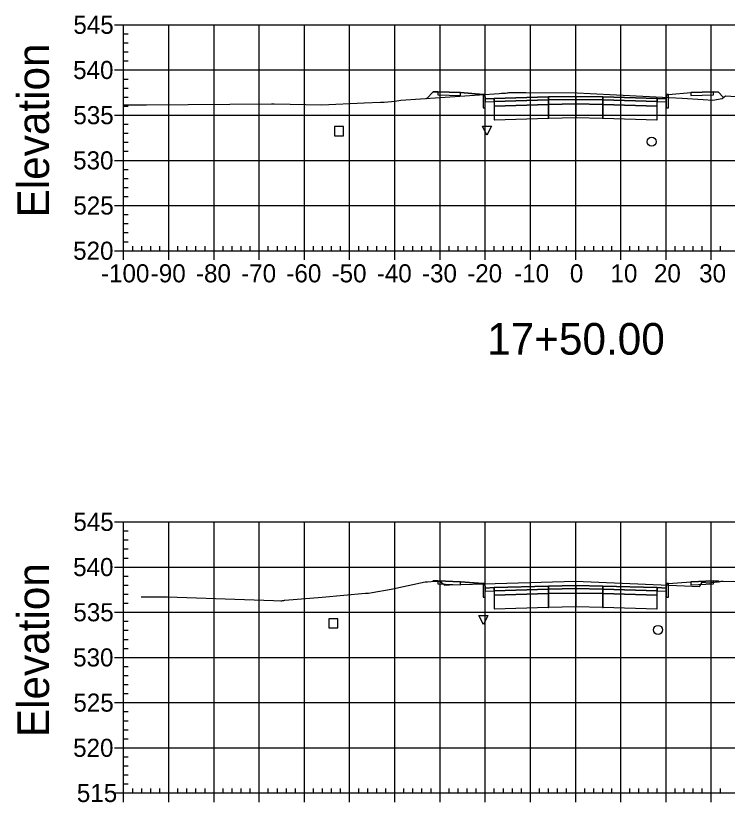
# Model space of a CAD drawing. Extents: x 704834 to 709892, y 372981 to 377533.
# Drawn here: x 706906 to 707063.4, y 377088.8 to 377262.8 of the extents above; entities that cross this region are included whole.
import ezdxf

# ---------------------------------------------------------------- set-up
doc = ezdxf.new("R2010")
doc.units = 0
for name, color, linetype in [('1', 7, 'Continuous'), ('10', 7, 'Continuous'), ('13', 7, 'Continuous'), ('14', 7, 'Continuous'), ('57', 7, 'Continuous'), ('60', 7, 'Continuous'), ('Default_Xsect', 7, 'Continuous'), ('Existing', 7, 'Continuous')]:
    doc.layers.add(name, color=color, linetype=linetype)

msp = doc.modelspace()

# ---------------------------------------------------------------- linework, layer by layer
for points in [[(706998.41, 377245.97), (706996.96, 377244.51)], [(706999.41, 377246.01), (706998.41, 377245.97)], [(707009.41, 377245.41), (707004.41, 377245.81)], [(707050.41, 377245.41), (707055.41, 377245.81)], [(707060.41, 377246.01), (707061.41, 377245.97)], [(707061.41, 377245.97), (707062.63, 377244.76)], [(706998.41, 377137.74), (706998.35, 377137.67)], [(706999.41, 377137.78), (706998.41, 377137.74)], [(707009.41, 377137.18), (707004.41, 377137.58)], [(707050.41, 377137.18), (707055.41, 377137.58)], [(707060.41, 377137.78), (707061.41, 377137.74)], [(707061.41, 377137.74), (707061.58, 377137.57)]]:
    msp.add_lwpolyline(points)
for points in [[(707004.41, 377245.81), (706999.41, 377246.01), (706999.41, 377245.34), (707004.41, 377245.14)], [(707055.41, 377245.14), (707060.41, 377245.34), (707060.41, 377246.01), (707055.41, 377245.81)], [(707009.91, 377244.41), (707009.83, 377245.41), (707009.41, 377245.41), (707009.41, 377242.41), (707009.91, 377242.41)], [(707011.91, 377244.49), (707009.91, 377244.41), (707009.91, 377243.74), (707011.91, 377243.82)], [(707023.91, 377244.85), (707011.91, 377244.49), (707011.91, 377243.82), (707023.91, 377244.18)], [(707023.91, 377244.18), (707011.91, 377243.82), (707011.91, 377242.82), (707023.91, 377243.18)], [(707023.86, 377244.13), (707023.96, 377244.13), (707023.96, 377244.23), (707023.86, 377244.23)], [(707029.91, 377244.97), (707023.91, 377244.85), (707023.91, 377244.18), (707029.91, 377244.3)], [(707029.91, 377244.3), (707023.91, 377244.18), (707023.91, 377243.18), (707029.91, 377243.3)], [(707029.86, 377244.25), (707029.96, 377244.25), (707029.96, 377244.35), (707029.86, 377244.35)], [(707029.91, 377244.3), (707035.91, 377244.18), (707035.91, 377244.85), (707029.91, 377244.97)], [(707029.91, 377243.3), (707035.91, 377243.18), (707035.91, 377244.18), (707029.91, 377244.3)], [(707035.86, 377244.13), (707035.96, 377244.13), (707035.96, 377244.23), (707035.86, 377244.23)], [(707035.91, 377244.18), (707047.91, 377243.82), (707047.91, 377244.49), (707035.91, 377244.85)], [(707035.91, 377243.18), (707047.91, 377242.82), (707047.91, 377243.82), (707035.91, 377244.18)], [(707047.91, 377243.82), (707049.91, 377243.74), (707049.91, 377244.41), (707047.91, 377244.49)], [(707049.91, 377242.41), (707050.41, 377242.41), (707050.41, 377245.41), (707050, 377245.41), (707049.91, 377244.41)], [(707011.86, 377242.77), (707011.96, 377242.77), (707011.96, 377242.87), (707011.86, 377242.87)], [(707023.91, 377243.18), (707011.91, 377242.82), (707011.91, 377239.82), (707023.91, 377240.18)], [(707023.86, 377243.13), (707023.96, 377243.13), (707023.96, 377243.23), (707023.86, 377243.23)], [(707029.91, 377243.3), (707023.91, 377243.18), (707023.91, 377240.18), (707029.91, 377240.3)], [(707029.86, 377243.25), (707029.96, 377243.25), (707029.96, 377243.35), (707029.86, 377243.35)], [(707029.91, 377240.3), (707035.91, 377240.18), (707035.91, 377243.18), (707029.91, 377243.3)], [(707035.86, 377243.13), (707035.96, 377243.13), (707035.96, 377243.23), (707035.86, 377243.23)], [(707035.91, 377240.18), (707047.91, 377239.82), (707047.91, 377242.82), (707035.91, 377243.18)], [(707047.86, 377242.77), (707047.96, 377242.77), (707047.96, 377242.87), (707047.86, 377242.87)], [(707023.86, 377240.13), (707023.96, 377240.13), (707023.96, 377240.23), (707023.86, 377240.23)], [(707029.86, 377240.25), (707029.96, 377240.25), (707029.96, 377240.35), (707029.86, 377240.35)], [(707035.86, 377240.13), (707035.96, 377240.13), (707035.96, 377240.23), (707035.86, 377240.23)], [(707011.86, 377239.77), (707011.96, 377239.77), (707011.96, 377239.87), (707011.86, 377239.87)], [(707047.86, 377239.77), (707047.96, 377239.77), (707047.96, 377239.87), (707047.86, 377239.87)], [(707004.41, 377137.58), (706999.41, 377137.78), (706999.41, 377137.11), (707004.41, 377136.91)], [(707055.41, 377136.91), (707060.41, 377137.11), (707060.41, 377137.78), (707055.41, 377137.58)], [(707009.91, 377136.18), (707009.83, 377137.18), (707009.41, 377137.18), (707009.41, 377134.18), (707009.91, 377134.18)], [(707011.91, 377136.26), (707009.91, 377136.18), (707009.91, 377135.51), (707011.91, 377135.59)], [(707023.91, 377136.62), (707011.91, 377136.26), (707011.91, 377135.59), (707023.91, 377135.95)], [(707023.91, 377135.95), (707011.91, 377135.59), (707011.91, 377134.59), (707023.91, 377134.95)], [(707023.86, 377135.9), (707023.96, 377135.9), (707023.96, 377136), (707023.86, 377136)], [(707029.91, 377136.74), (707023.91, 377136.62), (707023.91, 377135.95), (707029.91, 377136.07)], [(707029.91, 377136.07), (707023.91, 377135.95), (707023.91, 377134.95), (707029.91, 377135.07)], [(707029.86, 377136.02), (707029.96, 377136.02), (707029.96, 377136.12), (707029.86, 377136.12)], [(707029.91, 377136.07), (707035.91, 377135.95), (707035.91, 377136.62), (707029.91, 377136.74)], [(707029.91, 377135.07), (707035.91, 377134.95), (707035.91, 377135.95), (707029.91, 377136.07)], [(707035.86, 377135.9), (707035.96, 377135.9), (707035.96, 377136), (707035.86, 377136)], [(707035.91, 377135.95), (707047.91, 377135.59), (707047.91, 377136.26), (707035.91, 377136.62)], [(707035.91, 377134.95), (707047.91, 377134.59), (707047.91, 377135.59), (707035.91, 377135.95)], [(707047.91, 377135.59), (707049.91, 377135.51), (707049.91, 377136.18), (707047.91, 377136.26)], [(707049.91, 377134.18), (707050.41, 377134.18), (707050.41, 377137.18), (707050, 377137.18), (707049.91, 377136.18)], [(707011.86, 377134.54), (707011.96, 377134.54), (707011.96, 377134.64), (707011.86, 377134.64)], [(707023.91, 377134.95), (707011.91, 377134.59), (707011.91, 377131.59), (707023.91, 377131.95)], [(707023.86, 377134.9), (707023.96, 377134.9), (707023.96, 377135), (707023.86, 377135)], [(707029.91, 377135.07), (707023.91, 377134.95), (707023.91, 377131.95), (707029.91, 377132.07)], [(707029.86, 377135.02), (707029.96, 377135.02), (707029.96, 377135.12), (707029.86, 377135.12)], [(707029.91, 377132.07), (707035.91, 377131.95), (707035.91, 377134.95), (707029.91, 377135.07)], [(707035.86, 377134.9), (707035.96, 377134.9), (707035.96, 377135), (707035.86, 377135)], [(707035.91, 377131.95), (707047.91, 377131.59), (707047.91, 377134.59), (707035.91, 377134.95)], [(707047.86, 377134.54), (707047.96, 377134.54), (707047.96, 377134.64), (707047.86, 377134.64)], [(707011.86, 377131.54), (707011.96, 377131.54), (707011.96, 377131.64), (707011.86, 377131.64)], [(707023.86, 377131.9), (707023.96, 377131.9), (707023.96, 377132), (707023.86, 377132)], [(707029.86, 377132.02), (707029.96, 377132.02), (707029.96, 377132.12), (707029.86, 377132.12)], [(707035.86, 377131.9), (707035.96, 377131.9), (707035.96, 377132), (707035.86, 377132)], [(707047.86, 377131.54), (707047.96, 377131.54), (707047.96, 377131.64), (707047.86, 377131.64)]]:
    msp.add_lwpolyline(points, close=True)
at = {"layer": '1'}
for points in [[(707010.26, 377236.41), (707009.26, 377238.41), (707011.26, 377238.41)], [(707009.48, 377128.12), (707008.48, 377130.12), (707010.48, 377130.12)]]:
    msp.add_lwpolyline(points, close=True, dxfattribs=at)
at = {"layer": '10'}
for points in [[(706976.54, 377236.28), (706978.54, 377236.28), (706978.54, 377238.28), (706976.54, 377238.28)], [(706975.28, 377127.38), (706977.28, 377127.38), (706977.28, 377129.38), (706975.28, 377129.38)]]:
    msp.add_lwpolyline(points, close=True, dxfattribs=at)
at = {"layer": '13'}
for centre in [(707046.71, 377234.95), (707048.13, 377126.92)]:
    msp.add_circle(centre, 1, dxfattribs=at)
at = {"layer": '14'}
for points in [[(706996.96, 377244.51), (706996.96, 377244.56), (706996.96, 377244.51), (706996.91, 377244.51), (706996.96, 377244.51), (706996.96, 377244.46), (706996.96, 377244.51), (706997.01, 377244.51)], [(707011.91, 377244.49), (707011.91, 377244.54), (707011.91, 377244.49), (707011.86, 377244.49), (707011.91, 377244.49), (707011.91, 377244.44), (707011.91, 377244.49), (707011.96, 377244.49)], [(707029.91, 377244.97), (707029.91, 377245.02), (707029.91, 377244.97), (707029.86, 377244.97), (707029.91, 377244.97), (707029.91, 377244.92), (707029.91, 377244.97), (707029.96, 377244.97)], [(707047.91, 377244.49), (707047.91, 377244.54), (707047.91, 377244.49), (707047.86, 377244.49), (707047.91, 377244.49), (707047.91, 377244.44), (707047.91, 377244.49), (707047.96, 377244.49)], [(707062.63, 377244.76), (707062.63, 377244.81), (707062.63, 377244.76), (707062.58, 377244.76), (707062.63, 377244.76), (707062.63, 377244.71), (707062.63, 377244.76), (707062.68, 377244.76)], [(706998.35, 377137.67), (706998.35, 377137.72), (706998.35, 377137.67), (706998.3, 377137.67), (706998.35, 377137.67), (706998.35, 377137.62), (706998.35, 377137.67), (706998.4, 377137.67)], [(706998.35, 377137.67), (706998.35, 377137.72), (706998.35, 377137.67), (706998.3, 377137.67), (706998.35, 377137.67), (706998.35, 377137.62), (706998.35, 377137.67), (706998.4, 377137.67)], [(707061.58, 377137.57), (707061.58, 377137.62), (707061.58, 377137.57), (707061.53, 377137.57), (707061.58, 377137.57), (707061.58, 377137.52), (707061.58, 377137.57), (707061.63, 377137.57)], [(707011.91, 377136.26), (707011.91, 377136.31), (707011.91, 377136.26), (707011.86, 377136.26), (707011.91, 377136.26), (707011.91, 377136.21), (707011.91, 377136.26), (707011.96, 377136.26)], [(707029.91, 377136.74), (707029.91, 377136.79), (707029.91, 377136.74), (707029.86, 377136.74), (707029.91, 377136.74), (707029.91, 377136.69), (707029.91, 377136.74), (707029.96, 377136.74)], [(707047.91, 377136.26), (707047.91, 377136.31), (707047.91, 377136.26), (707047.86, 377136.26), (707047.91, 377136.26), (707047.91, 377136.21), (707047.91, 377136.26), (707047.96, 377136.26)]]:
    msp.add_lwpolyline(points, dxfattribs=at)
at = {"layer": '57'}
for p, q in [((706927.91, 377260.82), (706929.91, 377260.82)), ((706929.91, 377260.82), (707129.91, 377260.82)), ((706929.91, 377210.82), (706929.91, 377260.82)), ((706929.91, 377210.82), (706929.91, 377260.82)), ((706939.91, 377210.82), (706939.91, 377260.82)), ((706949.91, 377210.82), (706949.91, 377260.82)), ((706959.91, 377210.82), (706959.91, 377260.82)), ((706969.91, 377210.82), (706969.91, 377260.82)), ((706979.91, 377210.82), (706979.91, 377260.82)), ((706989.91, 377210.82), (706989.91, 377260.82)), ((706999.91, 377210.82), (706999.91, 377260.82)), ((707009.91, 377210.82), (707009.91, 377260.82)), ((707019.91, 377210.82), (707019.91, 377260.82)), ((707029.91, 377210.82), (707029.91, 377260.82)), ((707039.91, 377210.82), (707039.91, 377260.82)), ((707049.91, 377210.82), (707049.91, 377260.82)), ((707059.91, 377210.82), (707059.91, 377260.82)), ((706929.91, 377258.82), (706930.91, 377258.82)), ((706929.91, 377256.82), (706930.91, 377256.82)), ((706929.91, 377254.82), (706930.91, 377254.82)), ((706929.91, 377252.82), (706930.91, 377252.82)), ((706927.91, 377250.82), (706929.91, 377250.82)), ((706929.91, 377250.82), (707129.91, 377250.82)), ((706929.91, 377248.82), (706930.91, 377248.82)), ((706929.91, 377246.82), (706930.91, 377246.82)), ((706929.91, 377244.82), (706930.91, 377244.82)), ((706929.91, 377242.82), (706930.91, 377242.82)), ((706927.91, 377240.82), (706929.91, 377240.82)), ((706929.91, 377240.82), (707129.91, 377240.82)), ((706929.91, 377238.82), (706930.91, 377238.82)), ((706929.91, 377236.82), (706930.91, 377236.82)), ((706929.91, 377234.82), (706930.91, 377234.82)), ((706929.91, 377232.82), (706930.91, 377232.82)), ((706927.91, 377230.82), (706929.91, 377230.82)), ((706929.91, 377230.82), (707129.91, 377230.82)), ((706929.91, 377228.82), (706930.91, 377228.82)), ((706929.91, 377226.82), (706930.91, 377226.82)), ((706929.91, 377224.82), (706930.91, 377224.82)), ((706929.91, 377222.82), (706930.91, 377222.82)), ((706927.91, 377220.82), (706929.91, 377220.82)), ((706929.91, 377220.82), (707129.91, 377220.82)), ((706929.91, 377218.82), (706930.91, 377218.82)), ((706929.91, 377216.82), (706930.91, 377216.82)), ((706929.91, 377214.82), (706930.91, 377214.82)), ((706929.91, 377212.82), (706930.91, 377212.82)), ((706927.91, 377210.82), (706929.91, 377210.82)), ((706929.91, 377210.82), (707129.91, 377210.82)), ((706929.91, 377210.82), (707129.91, 377210.82)), ((706929.91, 377208.82), (706929.91, 377210.82)), ((706931.91, 377210.82), (706931.91, 377211.82)), ((706933.91, 377210.82), (706933.91, 377211.82)), ((706935.91, 377210.82), (706935.91, 377211.82)), ((706937.91, 377210.82), (706937.91, 377211.82)), ((706939.91, 377208.82), (706939.91, 377210.82)), ((706941.91, 377210.82), (706941.91, 377211.82)), ((706943.91, 377210.82), (706943.91, 377211.82)), ((706945.91, 377210.82), (706945.91, 377211.82)), ((706947.91, 377210.82), (706947.91, 377211.82)), ((706949.91, 377208.82), (706949.91, 377210.82)), ((706951.91, 377210.82), (706951.91, 377211.82)), ((706953.91, 377210.82), (706953.91, 377211.82)), ((706955.91, 377210.82), (706955.91, 377211.82)), ((706957.91, 377210.82), (706957.91, 377211.82)), ((706959.91, 377208.82), (706959.91, 377210.82)), ((706961.91, 377210.82), (706961.91, 377211.82)), ((706963.91, 377210.82), (706963.91, 377211.82)), ((706965.91, 377210.82), (706965.91, 377211.82)), ((706967.91, 377210.82), (706967.91, 377211.82)), ((706969.91, 377208.82), (706969.91, 377210.82)), ((706971.91, 377210.82), (706971.91, 377211.82)), ((706973.91, 377210.82), (706973.91, 377211.82)), ((706975.91, 377210.82), (706975.91, 377211.82)), ((706977.91, 377210.82), (706977.91, 377211.82)), ((706979.91, 377208.82), (706979.91, 377210.82)), ((706981.91, 377210.82), (706981.91, 377211.82)), ((706983.91, 377210.82), (706983.91, 377211.82)), ((706985.91, 377210.82), (706985.91, 377211.82)), ((706987.91, 377210.82), (706987.91, 377211.82)), ((706989.91, 377208.82), (706989.91, 377210.82)), ((706991.91, 377210.82), (706991.91, 377211.82)), ((706993.91, 377210.82), (706993.91, 377211.82)), ((706995.91, 377210.82), (706995.91, 377211.82)), ((706997.91, 377210.82), (706997.91, 377211.82)), ((706999.91, 377208.82), (706999.91, 377210.82)), ((707001.91, 377210.82), (707001.91, 377211.82)), ((707003.91, 377210.82), (707003.91, 377211.82)), ((707005.91, 377210.82), (707005.91, 377211.82)), ((707007.91, 377210.82), (707007.91, 377211.82)), ((707009.91, 377208.82), (707009.91, 377210.82)), ((707011.91, 377210.82), (707011.91, 377211.82)), ((707013.91, 377210.82), (707013.91, 377211.82)), ((707015.91, 377210.82), (707015.91, 377211.82)), ((707017.91, 377210.82), (707017.91, 377211.82)), ((707019.91, 377208.82), (707019.91, 377210.82)), ((707021.91, 377210.82), (707021.91, 377211.82)), ((707023.91, 377210.82), (707023.91, 377211.82)), ((707025.91, 377210.82), (707025.91, 377211.82)), ((707027.91, 377210.82), (707027.91, 377211.82)), ((707029.91, 377208.82), (707029.91, 377210.82)), ((707031.91, 377210.82), (707031.91, 377211.82)), ((707033.91, 377210.82), (707033.91, 377211.82)), ((707035.91, 377210.82), (707035.91, 377211.82)), ((707037.91, 377210.82), (707037.91, 377211.82)), ((707039.91, 377208.82), (707039.91, 377210.82)), ((707041.91, 377210.82), (707041.91, 377211.82)), ((707043.91, 377210.82), (707043.91, 377211.82)), ((707045.91, 377210.82), (707045.91, 377211.82)), ((707047.91, 377210.82), (707047.91, 377211.82)), ((707049.91, 377208.82), (707049.91, 377210.82)), ((707051.91, 377210.82), (707051.91, 377211.82)), ((707053.91, 377210.82), (707053.91, 377211.82)), ((707055.91, 377210.82), (707055.91, 377211.82)), ((707057.91, 377210.82), (707057.91, 377211.82)), ((707059.91, 377208.82), (707059.91, 377210.82)), ((707061.91, 377210.82), (707061.91, 377211.82)), ((706927.91, 377150.82), (706929.91, 377150.82)), ((706929.91, 377150.82), (707129.91, 377150.82)), ((706929.91, 377090.82), (706929.91, 377150.82)), ((706929.91, 377090.82), (706929.91, 377150.82)), ((706939.91, 377090.82), (706939.91, 377150.82)), ((706949.91, 377090.82), (706949.91, 377150.82)), ((706959.91, 377090.82), (706959.91, 377150.82)), ((706969.91, 377090.82), (706969.91, 377150.82)), ((706979.91, 377090.82), (706979.91, 377150.82)), ((706989.91, 377090.82), (706989.91, 377150.82)), ((706999.91, 377090.82), (706999.91, 377150.82)), ((707009.91, 377090.82), (707009.91, 377150.82)), ((707019.91, 377090.82), (707019.91, 377150.82)), ((707029.91, 377090.82), (707029.91, 377150.82)), ((707039.91, 377090.82), (707039.91, 377150.82)), ((707049.91, 377090.82), (707049.91, 377150.82)), ((707059.91, 377090.82), (707059.91, 377150.82)), ((706929.91, 377148.82), (706930.91, 377148.82)), ((706929.91, 377146.82), (706930.91, 377146.82)), ((706929.91, 377144.82), (706930.91, 377144.82)), ((706929.91, 377142.82), (706930.91, 377142.82)), ((706927.91, 377140.82), (706929.91, 377140.82)), ((706929.91, 377140.82), (707129.91, 377140.82)), ((706929.91, 377138.82), (706930.91, 377138.82)), ((706929.91, 377136.82), (706930.91, 377136.82)), ((706929.91, 377134.82), (706930.91, 377134.82)), ((706929.91, 377132.82), (706930.91, 377132.82)), ((706927.91, 377130.82), (706929.91, 377130.82)), ((706929.91, 377130.82), (707129.91, 377130.82)), ((706929.91, 377128.82), (706930.91, 377128.82)), ((706929.91, 377126.82), (706930.91, 377126.82)), ((706929.91, 377124.82), (706930.91, 377124.82)), ((706929.91, 377122.82), (706930.91, 377122.82)), ((706927.91, 377120.82), (706929.91, 377120.82)), ((706929.91, 377120.82), (707129.91, 377120.82)), ((706929.91, 377118.82), (706930.91, 377118.82)), ((706929.91, 377116.82), (706930.91, 377116.82)), ((706929.91, 377114.82), (706930.91, 377114.82)), ((706929.91, 377112.82), (706930.91, 377112.82)), ((706927.91, 377110.82), (706929.91, 377110.82)), ((706929.91, 377110.82), (707129.91, 377110.82)), ((706929.91, 377108.82), (706930.91, 377108.82)), ((706929.91, 377106.82), (706930.91, 377106.82)), ((706929.91, 377104.82), (706930.91, 377104.82)), ((706929.91, 377102.82), (706930.91, 377102.82)), ((706927.91, 377100.82), (706929.91, 377100.82)), ((706929.91, 377100.82), (707129.91, 377100.82)), ((706929.91, 377098.82), (706930.91, 377098.82)), ((706929.91, 377096.82), (706930.91, 377096.82)), ((706929.91, 377094.82), (706930.91, 377094.82)), ((706929.91, 377092.82), (706930.91, 377092.82)), ((706927.91, 377090.82), (706929.91, 377090.82)), ((706929.91, 377090.82), (707129.91, 377090.82)), ((706929.91, 377090.82), (707129.91, 377090.82)), ((706929.91, 377088.82), (706929.91, 377090.82)), ((706931.91, 377090.82), (706931.91, 377091.82)), ((706933.91, 377090.82), (706933.91, 377091.82)), ((706935.91, 377090.82), (706935.91, 377091.82)), ((706937.91, 377090.82), (706937.91, 377091.82)), ((706939.91, 377088.82), (706939.91, 377090.82)), ((706941.91, 377090.82), (706941.91, 377091.82)), ((706943.91, 377090.82), (706943.91, 377091.82)), ((706945.91, 377090.82), (706945.91, 377091.82)), ((706947.91, 377090.82), (706947.91, 377091.82)), ((706949.91, 377088.82), (706949.91, 377090.82)), ((706951.91, 377090.82), (706951.91, 377091.82)), ((706953.91, 377090.82), (706953.91, 377091.82)), ((706955.91, 377090.82), (706955.91, 377091.82)), ((706957.91, 377090.82), (706957.91, 377091.82)), ((706959.91, 377088.82), (706959.91, 377090.82)), ((706961.91, 377090.82), (706961.91, 377091.82)), ((706963.91, 377090.82), (706963.91, 377091.82)), ((706965.91, 377090.82), (706965.91, 377091.82)), ((706967.91, 377090.82), (706967.91, 377091.82)), ((706969.91, 377088.82), (706969.91, 377090.82)), ((706971.91, 377090.82), (706971.91, 377091.82)), ((706973.91, 377090.82), (706973.91, 377091.82)), ((706975.91, 377090.82), (706975.91, 377091.82)), ((706977.91, 377090.82), (706977.91, 377091.82)), ((706979.91, 377088.82), (706979.91, 377090.82)), ((706981.91, 377090.82), (706981.91, 377091.82)), ((706983.91, 377090.82), (706983.91, 377091.82)), ((706985.91, 377090.82), (706985.91, 377091.82)), ((706987.91, 377090.82), (706987.91, 377091.82)), ((706989.91, 377088.82), (706989.91, 377090.82)), ((706991.91, 377090.82), (706991.91, 377091.82)), ((706993.91, 377090.82), (706993.91, 377091.82)), ((706995.91, 377090.82), (706995.91, 377091.82)), ((706997.91, 377090.82), (706997.91, 377091.82)), ((706999.91, 377088.82), (706999.91, 377090.82)), ((707001.91, 377090.82), (707001.91, 377091.82)), ((707003.91, 377090.82), (707003.91, 377091.82)), ((707005.91, 377090.82), (707005.91, 377091.82)), ((707007.91, 377090.82), (707007.91, 377091.82)), ((707009.91, 377088.82), (707009.91, 377090.82)), ((707011.91, 377090.82), (707011.91, 377091.82)), ((707013.91, 377090.82), (707013.91, 377091.82)), ((707015.91, 377090.82), (707015.91, 377091.82)), ((707017.91, 377090.82), (707017.91, 377091.82)), ((707019.91, 377088.82), (707019.91, 377090.82)), ((707021.91, 377090.82), (707021.91, 377091.82)), ((707023.91, 377090.82), (707023.91, 377091.82)), ((707025.91, 377090.82), (707025.91, 377091.82)), ((707027.91, 377090.82), (707027.91, 377091.82)), ((707029.91, 377088.82), (707029.91, 377090.82)), ((707031.91, 377090.82), (707031.91, 377091.82)), ((707033.91, 377090.82), (707033.91, 377091.82)), ((707035.91, 377090.82), (707035.91, 377091.82)), ((707037.91, 377090.82), (707037.91, 377091.82)), ((707039.91, 377088.82), (707039.91, 377090.82)), ((707041.91, 377090.82), (707041.91, 377091.82)), ((707043.91, 377090.82), (707043.91, 377091.82)), ((707045.91, 377090.82), (707045.91, 377091.82)), ((707047.91, 377090.82), (707047.91, 377091.82)), ((707049.91, 377088.82), (707049.91, 377090.82)), ((707051.91, 377090.82), (707051.91, 377091.82)), ((707053.91, 377090.82), (707053.91, 377091.82)), ((707055.91, 377090.82), (707055.91, 377091.82)), ((707057.91, 377090.82), (707057.91, 377091.82)), ((707059.91, 377088.82), (707059.91, 377090.82)), ((707061.91, 377090.82), (707061.91, 377091.82))]:
    msp.add_line(p, q, dxfattribs=at)
at = {"layer": 'Default_Xsect'}
for points in [[(706996.96, 377244.51), (706998.41, 377245.97), (706999.41, 377246.01), (707004.41, 377245.81), (707009.41, 377245.41), (707009.83, 377245.41), (707009.91, 377244.41), (707011.91, 377244.49), (707023.91, 377244.85), (707029.91, 377244.97), (707035.91, 377244.85), (707047.91, 377244.49), (707049.91, 377244.41), (707050, 377245.41), (707050.41, 377245.41), (707055.41, 377245.81), (707060.41, 377246.01), (707061.41, 377245.97), (707062.63, 377244.76)], [(706998.35, 377137.67), (706998.41, 377137.74), (706999.41, 377137.78), (707004.41, 377137.58), (707009.41, 377137.18), (707009.83, 377137.18), (707009.91, 377136.18), (707011.91, 377136.26), (707023.91, 377136.62), (707029.91, 377136.74), (707035.91, 377136.62), (707047.91, 377136.26), (707049.91, 377136.18), (707050, 377137.18), (707050.41, 377137.18), (707055.41, 377137.58), (707060.41, 377137.78), (707061.41, 377137.74), (707061.58, 377137.57)]]:
    msp.add_lwpolyline(points, dxfattribs=at)
at = {"layer": 'Existing'}
for points in [[(706929.91, 377243.08), (706934.96, 377243.11), (706962.63, 377243.3), (706963.03, 377243.31), (706963.13, 377243.3), (706963.21, 377243.3), (706973.79, 377243.08), (706983.12, 377243.57), (706986.72, 377243.67), (706987.54, 377243.71), (706988.36, 377243.77), (706989.14, 377243.85), (706989.89, 377243.94), (706991.25, 377244.13), (707012.95, 377245.59), (707013.5, 377245.65), (707013.96, 377245.69), (707014.35, 377245.72), (707014.66, 377245.75), (707014.91, 377245.77), (707015.14, 377245.8), (707018.89, 377245.85), (707030.24, 377245.76), (707033.08, 377245.62), (707050.6, 377244.76), (707053.5, 377244.57), (707058.13, 377244.27), (707060.25, 377244.13), (707062.29, 377244.51), (707063.04, 377245.06), (707065.4, 377244.98)], [(706933.82, 377134.23), (706937.18, 377134.24), (706939.65, 377134.2), (706956.68, 377133.62), (706963.06, 377133.38), (706964.72, 377133.34), (706964.81, 377133.35), (706964.91, 377133.36), (706965.02, 377133.38), (706965.12, 377133.4), (706965.24, 377133.42), (706965.35, 377133.44), (706965.46, 377133.46), (706965.58, 377133.47), (706973.8, 377134.15), (706983.41, 377135.03), (706984.1, 377135.05), (706984.86, 377135.18), (706989.11, 377135.93), (706996.63, 377137.58), (706997.13, 377137.55), (706998.81, 377137.72), (706999.84, 377137.73), (707000.55, 377137.21), (707000.88, 377136.84), (707002.01, 377136.9), (707029.9, 377137.71), (707055.66, 377136.59), (707057.35, 377136.5), (707057.39, 377136.6), (707057.88, 377137.5), (707059.43, 377137.35), (707061.89, 377137.6), (707062.12, 377137.66), (707062.56, 377137.66), (707067.59, 377137.65)]]:
    msp.add_lwpolyline(points, dxfattribs=at)

# ---------------------------------------------------------------- texts
at = {"layer": '1'}
msp.add_text('17+50.00', height=7, dxfattribs=at).set_placement((707010.32, 377187.82))
at = {"layer": '14'}
for p in [(706999.38, 377245.96), (707060.38, 377245.96), (706999.38, 377245.29), (707004.38, 377245.09), (707055.38, 377245.09), (707060.38, 377245.29), (706999.38, 377137.73), (707060.38, 377137.73), (706999.38, 377137.06), (707004.38, 377136.86), (707055.38, 377136.86), (707060.38, 377137.06)]:
    msp.add_text('+', height=0.1, dxfattribs=at).set_placement(p)
at = {"layer": '57'}
for s, p in [('545', (706918.79, 377258.82)), ('540', (706918.74, 377248.82)), ('535', (706918.79, 377238.82)), ('530', (706918.74, 377228.82)), ('525', (706918.79, 377218.82)), ('520', (706918.74, 377208.82)), ('-100', (706924.9, 377203.82)), ('-90', (706935.91, 377203.82)), ('-80', (706945.91, 377203.82)), ('-70', (706955.91, 377203.82)), ('-60', (706965.91, 377203.82)), ('-50', (706975.91, 377203.82)), ('-40', (706985.91, 377203.82)), ('-30', (706995.91, 377203.82)), ('-20', (707005.91, 377203.82)), ('-10', (707016.3, 377203.82)), ('0', (707028.62, 377203.82)), ('10', (707037.61, 377203.82)), ('20', (707047.22, 377203.82)), ('30', (707057.22, 377203.82)), ('545', (706918.79, 377148.82)), ('540', (706918.74, 377138.82)), ('535', (706918.79, 377128.82)), ('530', (706918.74, 377118.82)), ('525', (706918.79, 377108.82)), ('520', (706918.74, 377098.82)), ('515', (706919.56, 377088.82))]:
    msp.add_text(s, height=4, dxfattribs=at).set_placement(p)
at = {"layer": '60'}
for p in [(706913.41, 377218.18), (706913.41, 377103.18)]:
    msp.add_text('Elevation', height=7, rotation=90, dxfattribs=at).set_placement(p)

doc.saveas('drawing.dxf')
